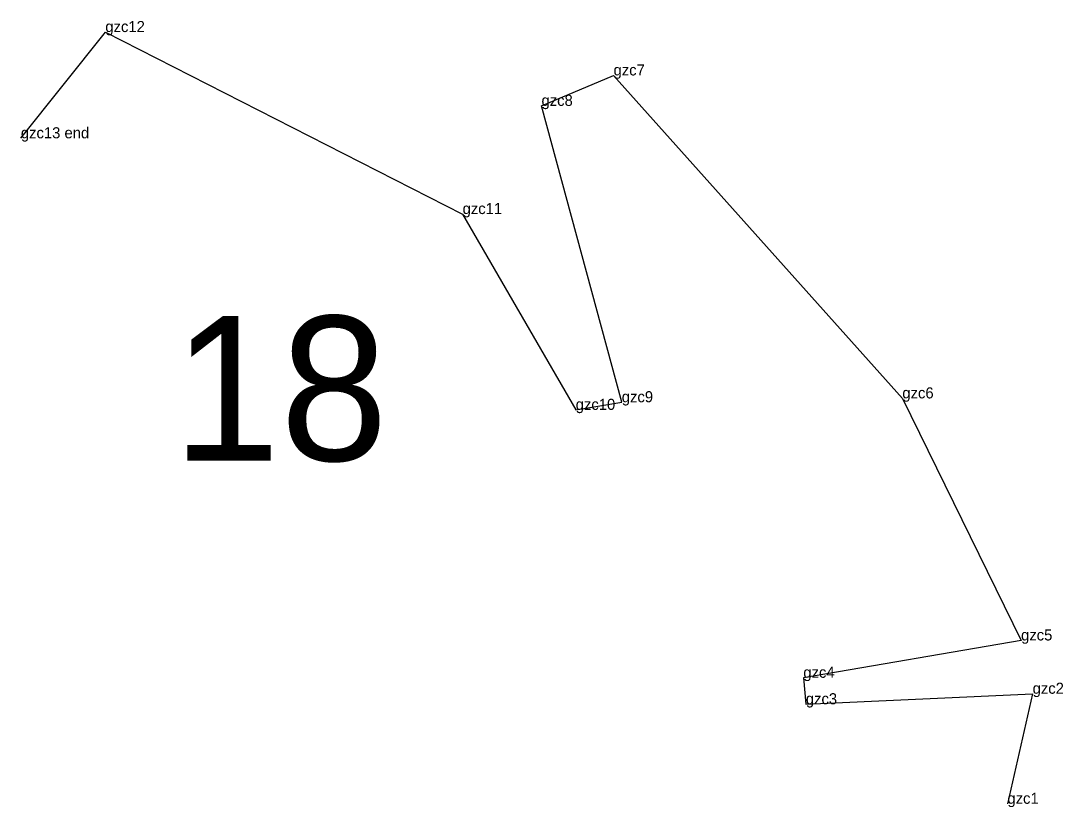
# Model space of a CAD drawing. Extents: x 2072529 to 2268796, y 436423 to 470406.
# Drawn here: x 2080734.4 to 2081205, y 463650.5 to 464005.7 of the extents above; entities that cross this region are included whole.
import ezdxf

# ---------------------------------------------------------------- set-up
doc = ezdxf.new("R2010")
doc.units = 0
for name, color, linetype in [('Default', 7, 'Continuous'), ('Exist Hydro Jurisdictional Stream or Body of Water NEU Mitigable', 7, 'Continuous'), ('Exist Hydro Jurisdictional Stream or Body of Water NEU Mitigable Cogo Comment', 7, 'Continuous'), ('Old_Level_20', 7, 'Continuous')]:
    doc.layers.add(name, color=color, linetype=linetype)

msp = doc.modelspace()

# ---------------------------------------------------------------- linework, layer by layer
at = {"layer": 'Exist Hydro Jurisdictional Stream or Body of Water NEU Mitigable'}
msp.add_lwpolyline([(2080734.39, 463952.62), (2080772.54, 464000.63), (2080933.85, 463918.4), (2080984.93, 463829.93), (2081005.72, 463833.38), (2080969.48, 463967.27), (2081002.01, 463981.01), (2081132.41, 463835.12), (2081186.02, 463725.75), (2081087.7, 463708.89), (2081088.83, 463696.94), (2081191.23, 463701.67), (2081179.85, 463651.96)], dxfattribs=at)
at = {"layer": 'Old_Level_20'}
for p, q in [((2080772.54, 464000.63), (2080772.54, 464000.63)), ((2081002.01, 463981.01), (2081002.01, 463981.01)), ((2080969.48, 463967.27), (2080969.48, 463967.27)), ((2080734.39, 463952.62), (2080734.39, 463952.62)), ((2080933.85, 463918.4), (2080933.85, 463918.4)), ((2081005.72, 463833.38), (2081005.72, 463833.38)), ((2081132.41, 463835.12), (2081132.41, 463835.12)), ((2080984.93, 463829.93), (2080984.93, 463829.93)), ((2081186.02, 463725.75), (2081186.02, 463725.75)), ((2081087.7, 463708.89), (2081087.7, 463708.89)), ((2081191.23, 463701.67), (2081191.23, 463701.67)), ((2081088.83, 463696.94), (2081088.83, 463696.94)), ((2081179.85, 463651.96), (2081179.85, 463651.96))]:
    msp.add_line(p, q, dxfattribs=at)

# ---------------------------------------------------------------- texts
at = {"layer": 'Default'}
msp.add_text('18', height=65.34, dxfattribs=at).set_placement((2080802.93, 463806.97))
at = {"layer": 'Exist Hydro Jurisdictional Stream or Body of Water NEU Mitigable Cogo Comment'}
for s, p in [('gzc12', (2080772.54, 464000.63)), ('gzc7', (2081002.01, 463981.01)), ('gzc8', (2080969.48, 463967.27)), ('gzc13 end', (2080734.39, 463952.62)), ('gzc11', (2080933.85, 463918.4)), ('gzc9', (2081005.72, 463833.38)), ('gzc6', (2081132.41, 463835.12)), ('gzc10', (2080984.93, 463829.93)), ('gzc5', (2081186.02, 463725.75)), ('gzc4', (2081087.7, 463708.89)), ('gzc2', (2081191.23, 463701.67)), ('gzc3', (2081088.83, 463696.94)), ('gzc1', (2081179.85, 463651.96))]:
    msp.add_text(s, height=5, dxfattribs=at).set_placement(p)

doc.saveas('drawing.dxf')
